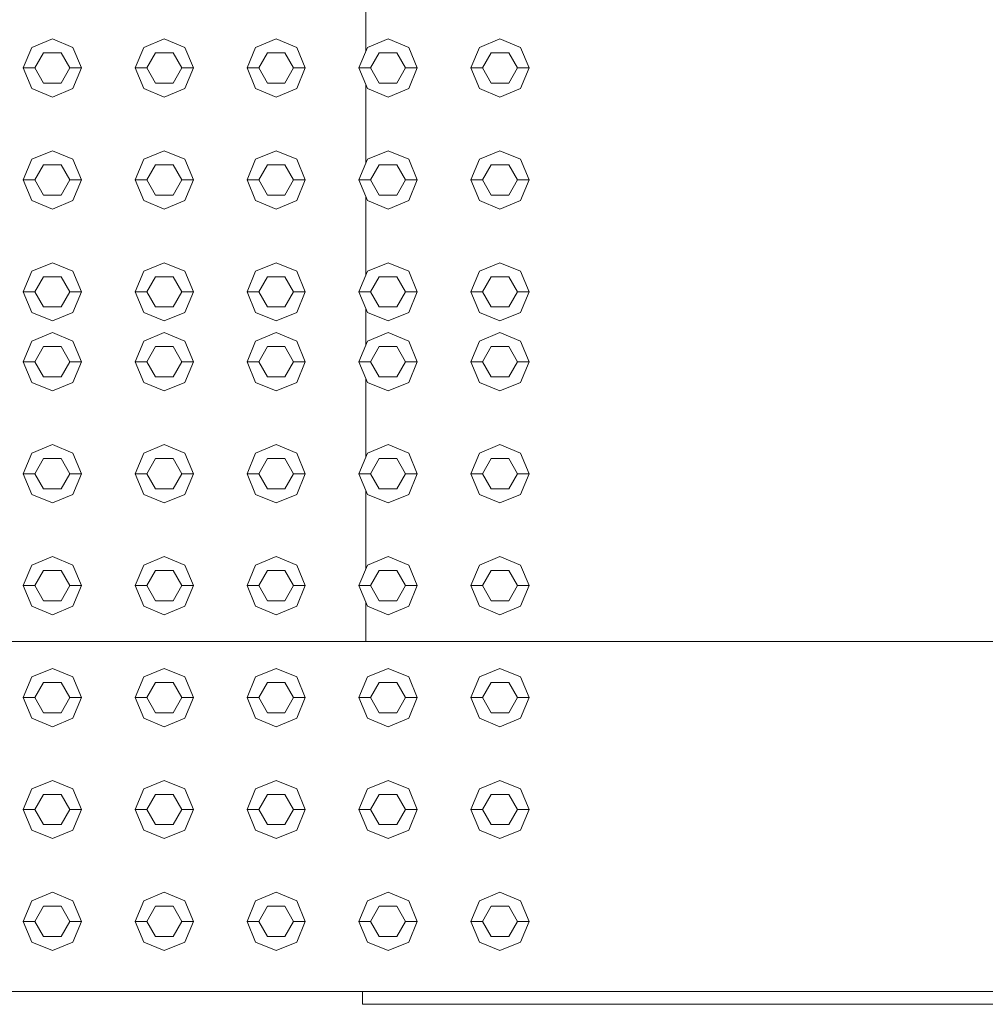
# Model space of a CAD drawing. Header units: millimetres. Extents: x 321 to 585, y -277 to 9.
# Tile 613 of 656: x 393.334 to 394.163, y -135.775 to -134.93. Entities that reach past the tile are written whole.
import ezdxf

# ---------------------------------------------------------------- set-up
doc = ezdxf.new("R2010")
doc.units = ezdxf.units.MM
doc.header["$MEASUREMENT"] = 0
for name, color, linetype, lineweight in [('IFC-Elemento construtivo genérico-Contorno', 253, 'Continuous', 5), ('IFC-Escada-Contorno', 32, 'Continuous', 5), ('IFC-Viga-Contorno', 66, 'Continuous', 5)]:
    doc.layers.add(name, color=color, linetype=linetype, lineweight=lineweight)

msp = doc.modelspace()

# ---------------------------------------------------------------- linework, layer by layer
at = {"layer": 'IFC-Elemento construtivo genérico-Contorno', "lineweight": 5}
for p, q in [((393.34473, -134.95415), (393.36241, -134.94682)), ((393.36241, -134.94682), (393.38009, -134.95415)), ((393.44074, -134.95415), (393.45841, -134.94682)), ((393.45841, -134.94682), (393.47609, -134.95415)), ((393.53674, -134.95415), (393.55441, -134.94682)), ((393.55441, -134.94682), (393.57209, -134.95415)), ((393.63274, -134.95415), (393.65041, -134.94682)), ((393.65041, -134.94682), (393.66809, -134.95415)), ((393.72873, -134.95415), (393.74641, -134.94682)), ((393.74641, -134.94682), (393.76409, -134.95415)), ((393.33741, -134.97182), (393.34473, -134.95415)), ((393.34741, -134.97182), (393.35491, -134.95883)), ((393.35491, -134.95883), (393.36991, -134.95883)), ((393.36991, -134.95883), (393.37741, -134.97182)), ((393.38009, -134.95415), (393.38741, -134.97182)), ((393.43341, -134.97182), (393.44074, -134.95415)), ((393.44341, -134.97182), (393.45091, -134.95883)), ((393.45091, -134.95883), (393.46591, -134.95883)), ((393.46591, -134.95883), (393.47341, -134.97182)), ((393.47609, -134.95415), (393.48341, -134.97182)), ((393.52941, -134.97182), (393.53674, -134.95415)), ((393.53941, -134.97182), (393.54691, -134.95883)), ((393.54691, -134.95883), (393.56191, -134.95883)), ((393.56191, -134.95883), (393.56941, -134.97182)), ((393.57209, -134.95415), (393.57941, -134.97182)), ((393.62541, -134.97182), (393.63274, -134.95415)), ((393.63541, -134.97182), (393.64291, -134.95883)), ((393.64291, -134.95883), (393.65791, -134.95883)), ((393.65791, -134.95883), (393.66541, -134.97182)), ((393.66809, -134.95415), (393.67541, -134.97182)), ((393.72141, -134.97182), (393.72873, -134.95415)), ((393.73141, -134.97182), (393.73891, -134.95883)), ((393.73891, -134.95883), (393.75391, -134.95883)), ((393.75391, -134.95883), (393.76141, -134.97182)), ((393.76409, -134.95415), (393.77141, -134.97182)), ((393.33741, -134.97182), (393.34741, -134.97182)), ((393.33741, -134.97182), (393.34473, -134.9895)), ((393.34741, -134.97182), (393.35491, -134.98481)), ((393.36991, -134.98481), (393.37741, -134.97182)), ((393.37741, -134.97182), (393.38741, -134.97182)), ((393.38009, -134.9895), (393.38741, -134.97182)), ((393.43341, -134.97182), (393.44341, -134.97182)), ((393.43341, -134.97182), (393.44074, -134.9895)), ((393.44341, -134.97182), (393.45091, -134.98481)), ((393.46591, -134.98481), (393.47341, -134.97182)), ((393.47341, -134.97182), (393.48341, -134.97182)), ((393.47609, -134.9895), (393.48341, -134.97182)), ((393.52941, -134.97182), (393.53941, -134.97182)), ((393.52941, -134.97182), (393.53674, -134.9895)), ((393.53941, -134.97182), (393.54691, -134.98481)), ((393.56191, -134.98481), (393.56941, -134.97182)), ((393.56941, -134.97182), (393.57941, -134.97182)), ((393.57209, -134.9895), (393.57941, -134.97182)), ((393.62541, -134.97182), (393.63541, -134.97182)), ((393.62541, -134.97182), (393.63274, -134.9895)), ((393.63541, -134.97182), (393.64291, -134.98481)), ((393.65791, -134.98481), (393.66541, -134.97182)), ((393.66541, -134.97182), (393.67541, -134.97182)), ((393.66809, -134.9895), (393.67541, -134.97182)), ((393.72141, -134.97182), (393.73141, -134.97182)), ((393.72141, -134.97182), (393.72873, -134.9895)), ((393.73141, -134.97182), (393.73891, -134.98481)), ((393.75391, -134.98481), (393.76141, -134.97182)), ((393.76141, -134.97182), (393.77141, -134.97182)), ((393.76409, -134.9895), (393.77141, -134.97182)), ((393.35491, -134.98481), (393.36991, -134.98481)), ((393.45091, -134.98481), (393.46591, -134.98481)), ((393.54691, -134.98481), (393.56191, -134.98481)), ((393.64291, -134.98481), (393.65791, -134.98481)), ((393.73891, -134.98481), (393.75391, -134.98481)), ((393.34473, -134.9895), (393.36241, -134.99682)), ((393.36241, -134.99682), (393.38009, -134.9895)), ((393.44074, -134.9895), (393.45841, -134.99682)), ((393.45841, -134.99682), (393.47609, -134.9895)), ((393.53674, -134.9895), (393.55441, -134.99682)), ((393.55441, -134.99682), (393.57209, -134.9895)), ((393.63274, -134.9895), (393.65041, -134.99682)), ((393.65041, -134.99682), (393.66809, -134.9895)), ((393.72873, -134.9895), (393.74641, -134.99682)), ((393.74641, -134.99682), (393.76409, -134.9895)), ((393.34473, -135.05014), (393.36241, -135.04283)), ((393.36241, -135.04283), (393.38009, -135.05014)), ((393.44074, -135.05014), (393.45841, -135.04283)), ((393.45841, -135.04283), (393.47609, -135.05014)), ((393.53674, -135.05014), (393.55441, -135.04283)), ((393.55441, -135.04283), (393.57209, -135.05014)), ((393.63274, -135.05014), (393.65041, -135.04283)), ((393.65041, -135.04283), (393.66809, -135.05014)), ((393.72873, -135.05014), (393.74641, -135.04283)), ((393.74641, -135.04283), (393.76409, -135.05014)), ((393.33741, -135.06783), (393.34473, -135.05014)), ((393.34741, -135.06783), (393.35491, -135.05483)), ((393.35491, -135.05483), (393.36991, -135.05483)), ((393.36991, -135.05483), (393.37741, -135.06783)), ((393.38009, -135.05014), (393.38741, -135.06783)), ((393.43341, -135.06783), (393.44074, -135.05014)), ((393.44341, -135.06783), (393.45091, -135.05483)), ((393.45091, -135.05483), (393.46591, -135.05483)), ((393.46591, -135.05483), (393.47341, -135.06783)), ((393.47609, -135.05014), (393.48341, -135.06783)), ((393.52941, -135.06783), (393.53674, -135.05014)), ((393.53941, -135.06783), (393.54691, -135.05483)), ((393.54691, -135.05483), (393.56191, -135.05483)), ((393.56191, -135.05483), (393.56941, -135.06783)), ((393.57209, -135.05014), (393.57941, -135.06783)), ((393.62541, -135.06783), (393.63274, -135.05014)), ((393.63541, -135.06783), (393.64291, -135.05483)), ((393.64291, -135.05483), (393.65791, -135.05483)), ((393.65791, -135.05483), (393.66541, -135.06783)), ((393.66809, -135.05014), (393.67541, -135.06783)), ((393.72141, -135.06783), (393.72873, -135.05014)), ((393.73141, -135.06783), (393.73891, -135.05483)), ((393.73891, -135.05483), (393.75391, -135.05483)), ((393.75391, -135.05483), (393.76141, -135.06783)), ((393.76409, -135.05014), (393.77141, -135.06783)), ((393.33741, -135.06783), (393.34741, -135.06783)), ((393.33741, -135.06783), (393.34473, -135.0855)), ((393.34741, -135.06783), (393.35491, -135.08082)), ((393.36991, -135.08082), (393.37741, -135.06783)), ((393.37741, -135.06783), (393.38741, -135.06783)), ((393.38009, -135.0855), (393.38741, -135.06783)), ((393.43341, -135.06783), (393.44341, -135.06783)), ((393.43341, -135.06783), (393.44074, -135.0855)), ((393.44341, -135.06783), (393.45091, -135.08082)), ((393.46591, -135.08082), (393.47341, -135.06783)), ((393.47341, -135.06783), (393.48341, -135.06783)), ((393.47609, -135.0855), (393.48341, -135.06783)), ((393.52941, -135.06783), (393.53941, -135.06783)), ((393.52941, -135.06783), (393.53674, -135.0855)), ((393.53941, -135.06783), (393.54691, -135.08082)), ((393.56191, -135.08082), (393.56941, -135.06783)), ((393.56941, -135.06783), (393.57941, -135.06783)), ((393.57209, -135.0855), (393.57941, -135.06783)), ((393.62541, -135.06783), (393.63541, -135.06783)), ((393.62541, -135.06783), (393.63274, -135.0855)), ((393.63541, -135.06783), (393.64291, -135.08082)), ((393.65791, -135.08082), (393.66541, -135.06783)), ((393.66541, -135.06783), (393.67541, -135.06783)), ((393.66809, -135.0855), (393.67541, -135.06783)), ((393.72141, -135.06783), (393.73141, -135.06783)), ((393.72141, -135.06783), (393.72873, -135.0855)), ((393.73141, -135.06783), (393.73891, -135.08082)), ((393.75391, -135.08082), (393.76141, -135.06783)), ((393.76141, -135.06783), (393.77141, -135.06783)), ((393.76409, -135.0855), (393.77141, -135.06783)), ((393.34473, -135.0855), (393.36241, -135.09283)), ((393.35491, -135.08082), (393.36991, -135.08082)), ((393.36241, -135.09283), (393.38009, -135.0855)), ((393.44074, -135.0855), (393.45841, -135.09283)), ((393.45091, -135.08082), (393.46591, -135.08082)), ((393.45841, -135.09283), (393.47609, -135.0855)), ((393.53674, -135.0855), (393.55441, -135.09283)), ((393.54691, -135.08082), (393.56191, -135.08082)), ((393.55441, -135.09283), (393.57209, -135.0855)), ((393.63274, -135.0855), (393.65041, -135.09283)), ((393.64291, -135.08082), (393.65791, -135.08082)), ((393.65041, -135.09283), (393.66809, -135.0855)), ((393.72873, -135.0855), (393.74641, -135.09283)), ((393.73891, -135.08082), (393.75391, -135.08082)), ((393.74641, -135.09283), (393.76409, -135.0855)), ((393.34473, -135.14615), (393.36241, -135.13882)), ((393.36241, -135.13882), (393.38009, -135.14615)), ((393.44074, -135.14615), (393.45841, -135.13882)), ((393.45841, -135.13882), (393.47609, -135.14615)), ((393.53674, -135.14615), (393.55441, -135.13882)), ((393.55441, -135.13882), (393.57209, -135.14615)), ((393.63274, -135.14615), (393.65041, -135.13882)), ((393.65041, -135.13882), (393.66809, -135.14615)), ((393.72873, -135.14615), (393.74641, -135.13882)), ((393.74641, -135.13882), (393.76409, -135.14615)), ((393.33741, -135.16382), (393.34473, -135.14615)), ((393.38009, -135.14615), (393.38741, -135.16382)), ((393.43341, -135.16382), (393.44074, -135.14615)), ((393.47609, -135.14615), (393.48341, -135.16382)), ((393.52941, -135.16382), (393.53674, -135.14615)), ((393.57209, -135.14615), (393.57941, -135.16382)), ((393.62541, -135.16382), (393.63274, -135.14615)), ((393.66809, -135.14615), (393.67541, -135.16382)), ((393.72141, -135.16382), (393.72873, -135.14615)), ((393.76409, -135.14615), (393.77141, -135.16382)), ((393.34741, -135.16382), (393.35491, -135.15084)), ((393.35491, -135.15084), (393.36991, -135.15084)), ((393.36991, -135.15084), (393.37741, -135.16382)), ((393.44341, -135.16382), (393.45091, -135.15084)), ((393.45091, -135.15084), (393.46591, -135.15084)), ((393.46591, -135.15084), (393.47341, -135.16382)), ((393.53941, -135.16382), (393.54691, -135.15084)), ((393.54691, -135.15084), (393.56191, -135.15084)), ((393.56191, -135.15084), (393.56941, -135.16382)), ((393.63541, -135.16382), (393.64291, -135.15084)), ((393.64291, -135.15084), (393.65791, -135.15084)), ((393.65791, -135.15084), (393.66541, -135.16382)), ((393.73141, -135.16382), (393.73891, -135.15084)), ((393.73891, -135.15084), (393.75391, -135.15084)), ((393.75391, -135.15084), (393.76141, -135.16382)), ((393.33741, -135.16382), (393.34741, -135.16382)), ((393.33741, -135.16382), (393.34473, -135.1815)), ((393.34741, -135.16382), (393.35491, -135.17681)), ((393.36991, -135.17681), (393.37741, -135.16382)), ((393.37741, -135.16382), (393.38741, -135.16382)), ((393.38009, -135.1815), (393.38741, -135.16382)), ((393.43341, -135.16382), (393.44341, -135.16382)), ((393.43341, -135.16382), (393.44074, -135.1815)), ((393.44341, -135.16382), (393.45091, -135.17681)), ((393.46591, -135.17681), (393.47341, -135.16382)), ((393.47341, -135.16382), (393.48341, -135.16382)), ((393.47609, -135.1815), (393.48341, -135.16382)), ((393.52941, -135.16382), (393.53941, -135.16382)), ((393.52941, -135.16382), (393.53674, -135.1815)), ((393.53941, -135.16382), (393.54691, -135.17681)), ((393.56191, -135.17681), (393.56941, -135.16382)), ((393.56941, -135.16382), (393.57941, -135.16382)), ((393.57209, -135.1815), (393.57941, -135.16382)), ((393.62541, -135.16382), (393.63541, -135.16382)), ((393.62541, -135.16382), (393.63274, -135.1815)), ((393.63541, -135.16382), (393.64291, -135.17681)), ((393.65791, -135.17681), (393.66541, -135.16382)), ((393.66541, -135.16382), (393.67541, -135.16382)), ((393.66809, -135.1815), (393.67541, -135.16382)), ((393.72141, -135.16382), (393.73141, -135.16382)), ((393.72141, -135.16382), (393.72873, -135.1815)), ((393.73141, -135.16382), (393.73891, -135.17681)), ((393.75391, -135.17681), (393.76141, -135.16382)), ((393.76141, -135.16382), (393.77141, -135.16382)), ((393.76409, -135.1815), (393.77141, -135.16382)), ((393.34473, -135.1815), (393.36241, -135.18882)), ((393.35491, -135.17681), (393.36991, -135.17681)), ((393.36241, -135.18882), (393.38009, -135.1815)), ((393.44074, -135.1815), (393.45841, -135.18882)), ((393.45091, -135.17681), (393.46591, -135.17681)), ((393.45841, -135.18882), (393.47609, -135.1815)), ((393.53674, -135.1815), (393.55441, -135.18882)), ((393.54691, -135.17681), (393.56191, -135.17681)), ((393.55441, -135.18882), (393.57209, -135.1815)), ((393.63274, -135.1815), (393.65041, -135.18882)), ((393.64291, -135.17681), (393.65791, -135.17681)), ((393.65041, -135.18882), (393.66809, -135.1815)), ((393.72873, -135.1815), (393.74641, -135.18882)), ((393.73891, -135.17681), (393.75391, -135.17681)), ((393.74641, -135.18882), (393.76409, -135.1815)), ((393.33741, -135.22382), (393.34473, -135.20615)), ((393.34473, -135.20615), (393.36241, -135.19882)), ((393.36241, -135.19882), (393.38009, -135.20615)), ((393.38009, -135.20615), (393.38741, -135.22382)), ((393.43341, -135.22382), (393.44074, -135.20615)), ((393.44074, -135.20615), (393.45841, -135.19882)), ((393.45841, -135.19882), (393.47609, -135.20615)), ((393.47609, -135.20615), (393.48341, -135.22382)), ((393.52941, -135.22382), (393.53674, -135.20615)), ((393.53674, -135.20615), (393.55441, -135.19882)), ((393.55441, -135.19882), (393.57209, -135.20615)), ((393.57209, -135.20615), (393.57941, -135.22382)), ((393.62541, -135.22382), (393.63274, -135.20615)), ((393.63274, -135.20615), (393.65041, -135.19882)), ((393.65041, -135.19882), (393.66809, -135.20615)), ((393.66809, -135.20615), (393.67541, -135.22382)), ((393.72141, -135.22382), (393.72873, -135.20615)), ((393.72873, -135.20615), (393.74641, -135.19882)), ((393.74641, -135.19882), (393.76409, -135.20615)), ((393.76409, -135.20615), (393.77141, -135.22382)), ((393.34741, -135.22382), (393.35491, -135.21084)), ((393.35491, -135.21084), (393.36991, -135.21084)), ((393.36991, -135.21084), (393.37741, -135.22382)), ((393.44341, -135.22382), (393.45091, -135.21084)), ((393.45091, -135.21084), (393.46591, -135.21084)), ((393.46591, -135.21084), (393.47341, -135.22382)), ((393.53941, -135.22382), (393.54691, -135.21084)), ((393.54691, -135.21084), (393.56191, -135.21084)), ((393.56191, -135.21084), (393.56941, -135.22382)), ((393.63541, -135.22382), (393.64291, -135.21084)), ((393.64291, -135.21084), (393.65791, -135.21084)), ((393.65791, -135.21084), (393.66541, -135.22382)), ((393.73141, -135.22382), (393.73891, -135.21084)), ((393.73891, -135.21084), (393.75391, -135.21084)), ((393.75391, -135.21084), (393.76141, -135.22382)), ((393.33741, -135.22382), (393.34741, -135.22382)), ((393.33741, -135.22382), (393.34473, -135.2415)), ((393.34741, -135.22382), (393.35491, -135.23681)), ((393.36991, -135.23681), (393.37741, -135.22382)), ((393.37741, -135.22382), (393.38741, -135.22382)), ((393.38009, -135.2415), (393.38741, -135.22382)), ((393.43341, -135.22382), (393.44341, -135.22382)), ((393.43341, -135.22382), (393.44074, -135.2415)), ((393.44341, -135.22382), (393.45091, -135.23681)), ((393.46591, -135.23681), (393.47341, -135.22382)), ((393.47341, -135.22382), (393.48341, -135.22382)), ((393.47609, -135.2415), (393.48341, -135.22382)), ((393.52941, -135.22382), (393.53941, -135.22382)), ((393.52941, -135.22382), (393.53674, -135.2415)), ((393.53941, -135.22382), (393.54691, -135.23681)), ((393.56191, -135.23681), (393.56941, -135.22382)), ((393.56941, -135.22382), (393.57941, -135.22382)), ((393.57209, -135.2415), (393.57941, -135.22382)), ((393.62541, -135.22382), (393.63541, -135.22382)), ((393.62541, -135.22382), (393.63274, -135.2415)), ((393.63541, -135.22382), (393.64291, -135.23681)), ((393.65791, -135.23681), (393.66541, -135.22382)), ((393.66541, -135.22382), (393.67541, -135.22382)), ((393.66809, -135.2415), (393.67541, -135.22382)), ((393.72141, -135.22382), (393.73141, -135.22382)), ((393.72141, -135.22382), (393.72873, -135.2415)), ((393.73141, -135.22382), (393.73891, -135.23681)), ((393.75391, -135.23681), (393.76141, -135.22382)), ((393.76141, -135.22382), (393.77141, -135.22382)), ((393.76409, -135.2415), (393.77141, -135.22382)), ((393.35491, -135.23681), (393.36991, -135.23681)), ((393.45091, -135.23681), (393.46591, -135.23681)), ((393.54691, -135.23681), (393.56191, -135.23681)), ((393.64291, -135.23681), (393.65791, -135.23681)), ((393.73891, -135.23681), (393.75391, -135.23681)), ((393.34473, -135.2415), (393.36241, -135.24882)), ((393.36241, -135.24882), (393.38009, -135.2415)), ((393.44074, -135.2415), (393.45841, -135.24882)), ((393.45841, -135.24882), (393.47609, -135.2415)), ((393.53674, -135.2415), (393.55441, -135.24882)), ((393.55441, -135.24882), (393.57209, -135.2415)), ((393.63274, -135.2415), (393.65041, -135.24882)), ((393.65041, -135.24882), (393.66809, -135.2415)), ((393.72873, -135.2415), (393.74641, -135.24882)), ((393.74641, -135.24882), (393.76409, -135.2415)), ((393.34473, -135.30215), (393.36241, -135.29482)), ((393.36241, -135.29482), (393.38009, -135.30215)), ((393.44074, -135.30215), (393.45841, -135.29482)), ((393.45841, -135.29482), (393.47609, -135.30215)), ((393.53674, -135.30215), (393.55441, -135.29482)), ((393.55441, -135.29482), (393.57209, -135.30215)), ((393.63274, -135.30215), (393.65041, -135.29482)), ((393.65041, -135.29482), (393.66809, -135.30215)), ((393.72873, -135.30215), (393.74641, -135.29482)), ((393.74641, -135.29482), (393.76409, -135.30215)), ((393.33741, -135.31982), (393.34473, -135.30215)), ((393.34741, -135.31982), (393.35491, -135.30683)), ((393.35491, -135.30683), (393.36991, -135.30683)), ((393.36991, -135.30683), (393.37741, -135.31982)), ((393.38009, -135.30215), (393.38741, -135.31982)), ((393.43341, -135.31982), (393.44074, -135.30215)), ((393.44341, -135.31982), (393.45091, -135.30683)), ((393.45091, -135.30683), (393.46591, -135.30683)), ((393.46591, -135.30683), (393.47341, -135.31982)), ((393.47609, -135.30215), (393.48341, -135.31982)), ((393.52941, -135.31982), (393.53674, -135.30215)), ((393.53941, -135.31982), (393.54691, -135.30683)), ((393.54691, -135.30683), (393.56191, -135.30683)), ((393.56191, -135.30683), (393.56941, -135.31982)), ((393.57209, -135.30215), (393.57941, -135.31982)), ((393.62541, -135.31982), (393.63274, -135.30215)), ((393.63541, -135.31982), (393.64291, -135.30683)), ((393.64291, -135.30683), (393.65791, -135.30683)), ((393.65791, -135.30683), (393.66541, -135.31982)), ((393.66809, -135.30215), (393.67541, -135.31982)), ((393.72141, -135.31982), (393.72873, -135.30215)), ((393.73141, -135.31982), (393.73891, -135.30683)), ((393.73891, -135.30683), (393.75391, -135.30683)), ((393.75391, -135.30683), (393.76141, -135.31982)), ((393.76409, -135.30215), (393.77141, -135.31982)), ((393.33741, -135.31982), (393.34741, -135.31982)), ((393.33741, -135.31982), (393.34473, -135.33751)), ((393.34741, -135.31982), (393.35491, -135.33282)), ((393.36991, -135.33282), (393.37741, -135.31982)), ((393.37741, -135.31982), (393.38741, -135.31982)), ((393.38009, -135.33751), (393.38741, -135.31982)), ((393.43341, -135.31982), (393.44341, -135.31982)), ((393.43341, -135.31982), (393.44074, -135.33751)), ((393.44341, -135.31982), (393.45091, -135.33282)), ((393.46591, -135.33282), (393.47341, -135.31982)), ((393.47341, -135.31982), (393.48341, -135.31982)), ((393.47609, -135.33751), (393.48341, -135.31982)), ((393.52941, -135.31982), (393.53941, -135.31982)), ((393.52941, -135.31982), (393.53674, -135.33751)), ((393.53941, -135.31982), (393.54691, -135.33282)), ((393.56191, -135.33282), (393.56941, -135.31982)), ((393.56941, -135.31982), (393.57941, -135.31982)), ((393.57209, -135.33751), (393.57941, -135.31982)), ((393.62541, -135.31982), (393.63541, -135.31982)), ((393.62541, -135.31982), (393.63274, -135.33751)), ((393.63541, -135.31982), (393.64291, -135.33282)), ((393.65791, -135.33282), (393.66541, -135.31982)), ((393.66541, -135.31982), (393.67541, -135.31982)), ((393.66809, -135.33751), (393.67541, -135.31982)), ((393.72141, -135.31982), (393.73141, -135.31982)), ((393.72141, -135.31982), (393.72873, -135.33751)), ((393.73141, -135.31982), (393.73891, -135.33282)), ((393.75391, -135.33282), (393.76141, -135.31982)), ((393.76141, -135.31982), (393.77141, -135.31982)), ((393.76409, -135.33751), (393.77141, -135.31982)), ((393.35491, -135.33282), (393.36991, -135.33282)), ((393.45091, -135.33282), (393.46591, -135.33282)), ((393.54691, -135.33282), (393.56191, -135.33282)), ((393.64291, -135.33282), (393.65791, -135.33282)), ((393.73891, -135.33282), (393.75391, -135.33282)), ((393.34473, -135.33751), (393.36241, -135.34482)), ((393.36241, -135.34482), (393.38009, -135.33751)), ((393.44074, -135.33751), (393.45841, -135.34482)), ((393.45841, -135.34482), (393.47609, -135.33751)), ((393.53674, -135.33751), (393.55441, -135.34482)), ((393.55441, -135.34482), (393.57209, -135.33751)), ((393.63274, -135.33751), (393.65041, -135.34482)), ((393.65041, -135.34482), (393.66809, -135.33751)), ((393.72873, -135.33751), (393.74641, -135.34482)), ((393.74641, -135.34482), (393.76409, -135.33751)), ((393.34473, -135.39815), (393.36241, -135.39083)), ((393.36241, -135.39083), (393.38009, -135.39815)), ((393.44074, -135.39815), (393.45841, -135.39083)), ((393.45841, -135.39083), (393.47609, -135.39815)), ((393.53674, -135.39815), (393.55441, -135.39083)), ((393.55441, -135.39083), (393.57209, -135.39815)), ((393.63274, -135.39815), (393.65041, -135.39083)), ((393.65041, -135.39083), (393.66809, -135.39815)), ((393.72873, -135.39815), (393.74641, -135.39083)), ((393.74641, -135.39083), (393.76409, -135.39815)), ((393.33741, -135.41583), (393.34473, -135.39815)), ((393.38009, -135.39815), (393.38741, -135.41583)), ((393.43341, -135.41583), (393.44074, -135.39815)), ((393.47609, -135.39815), (393.48341, -135.41583)), ((393.52941, -135.41583), (393.53674, -135.39815)), ((393.57209, -135.39815), (393.57941, -135.41583)), ((393.62541, -135.41583), (393.63274, -135.39815)), ((393.66809, -135.39815), (393.67541, -135.41583)), ((393.72141, -135.41583), (393.72873, -135.39815)), ((393.76409, -135.39815), (393.77141, -135.41583)), ((393.34741, -135.41583), (393.35491, -135.40284)), ((393.35491, -135.40284), (393.36991, -135.40284)), ((393.36991, -135.40284), (393.37741, -135.41583)), ((393.44341, -135.41583), (393.45091, -135.40284)), ((393.45091, -135.40284), (393.46591, -135.40284)), ((393.46591, -135.40284), (393.47341, -135.41583)), ((393.53941, -135.41583), (393.54691, -135.40284)), ((393.54691, -135.40284), (393.56191, -135.40284)), ((393.56191, -135.40284), (393.56941, -135.41583)), ((393.63541, -135.41583), (393.64291, -135.40284)), ((393.64291, -135.40284), (393.65791, -135.40284)), ((393.65791, -135.40284), (393.66541, -135.41583)), ((393.73141, -135.41583), (393.73891, -135.40284)), ((393.73891, -135.40284), (393.75391, -135.40284)), ((393.75391, -135.40284), (393.76141, -135.41583)), ((393.33741, -135.41583), (393.34741, -135.41583)), ((393.33741, -135.41583), (393.34473, -135.4335)), ((393.34741, -135.41583), (393.35491, -135.42882)), ((393.36991, -135.42882), (393.37741, -135.41583)), ((393.37741, -135.41583), (393.38741, -135.41583)), ((393.38009, -135.4335), (393.38741, -135.41583)), ((393.43341, -135.41583), (393.44341, -135.41583)), ((393.43341, -135.41583), (393.44074, -135.4335)), ((393.44341, -135.41583), (393.45091, -135.42882)), ((393.46591, -135.42882), (393.47341, -135.41583)), ((393.47341, -135.41583), (393.48341, -135.41583)), ((393.47609, -135.4335), (393.48341, -135.41583)), ((393.52941, -135.41583), (393.53941, -135.41583)), ((393.52941, -135.41583), (393.53674, -135.4335)), ((393.53941, -135.41583), (393.54691, -135.42882)), ((393.56191, -135.42882), (393.56941, -135.41583)), ((393.56941, -135.41583), (393.57941, -135.41583)), ((393.57209, -135.4335), (393.57941, -135.41583)), ((393.62541, -135.41583), (393.63541, -135.41583)), ((393.62541, -135.41583), (393.63274, -135.4335)), ((393.63541, -135.41583), (393.64291, -135.42882)), ((393.65791, -135.42882), (393.66541, -135.41583)), ((393.66541, -135.41583), (393.67541, -135.41583)), ((393.66809, -135.4335), (393.67541, -135.41583)), ((393.72141, -135.41583), (393.73141, -135.41583)), ((393.72141, -135.41583), (393.72873, -135.4335)), ((393.73141, -135.41583), (393.73891, -135.42882)), ((393.75391, -135.42882), (393.76141, -135.41583)), ((393.76141, -135.41583), (393.77141, -135.41583)), ((393.76409, -135.4335), (393.77141, -135.41583)), ((393.34473, -135.4335), (393.36241, -135.44083)), ((393.35491, -135.42882), (393.36991, -135.42882)), ((393.36241, -135.44083), (393.38009, -135.4335)), ((393.44074, -135.4335), (393.45841, -135.44083)), ((393.45091, -135.42882), (393.46591, -135.42882)), ((393.45841, -135.44083), (393.47609, -135.4335)), ((393.53674, -135.4335), (393.55441, -135.44083)), ((393.54691, -135.42882), (393.56191, -135.42882)), ((393.55441, -135.44083), (393.57209, -135.4335)), ((393.63274, -135.4335), (393.65041, -135.44083)), ((393.64291, -135.42882), (393.65791, -135.42882)), ((393.65041, -135.44083), (393.66809, -135.4335)), ((393.72873, -135.4335), (393.74641, -135.44083)), ((393.73891, -135.42882), (393.75391, -135.42882)), ((393.74641, -135.44083), (393.76409, -135.4335)), ((393.33741, -135.51182), (393.34473, -135.49415)), ((393.34473, -135.49415), (393.36241, -135.48682)), ((393.36241, -135.48682), (393.38009, -135.49415)), ((393.38009, -135.49415), (393.38741, -135.51182)), ((393.43341, -135.51182), (393.44074, -135.49415)), ((393.44074, -135.49415), (393.45841, -135.48682)), ((393.45841, -135.48682), (393.47609, -135.49415)), ((393.47609, -135.49415), (393.48341, -135.51182)), ((393.52941, -135.51182), (393.53674, -135.49415)), ((393.53674, -135.49415), (393.55441, -135.48682)), ((393.55441, -135.48682), (393.57209, -135.49415)), ((393.57209, -135.49415), (393.57941, -135.51182)), ((393.62541, -135.51182), (393.63274, -135.49415)), ((393.63274, -135.49415), (393.65041, -135.48682)), ((393.65041, -135.48682), (393.66809, -135.49415)), ((393.66809, -135.49415), (393.67541, -135.51182)), ((393.72141, -135.51182), (393.72873, -135.49415)), ((393.72873, -135.49415), (393.74641, -135.48682)), ((393.74641, -135.48682), (393.76409, -135.49415)), ((393.76409, -135.49415), (393.77141, -135.51182)), ((393.34741, -135.51182), (393.35491, -135.49883)), ((393.35491, -135.49883), (393.36991, -135.49883)), ((393.36991, -135.49883), (393.37741, -135.51182)), ((393.44341, -135.51182), (393.45091, -135.49883)), ((393.45091, -135.49883), (393.46591, -135.49883)), ((393.46591, -135.49883), (393.47341, -135.51182)), ((393.53941, -135.51182), (393.54691, -135.49883)), ((393.54691, -135.49883), (393.56191, -135.49883)), ((393.56191, -135.49883), (393.56941, -135.51182)), ((393.63541, -135.51182), (393.64291, -135.49883)), ((393.64291, -135.49883), (393.65791, -135.49883)), ((393.65791, -135.49883), (393.66541, -135.51182)), ((393.73141, -135.51182), (393.73891, -135.49883)), ((393.73891, -135.49883), (393.75391, -135.49883)), ((393.75391, -135.49883), (393.76141, -135.51182)), ((393.33741, -135.51182), (393.34741, -135.51182)), ((393.33741, -135.51182), (393.34473, -135.5295)), ((393.34741, -135.51182), (393.35491, -135.52481)), ((393.36991, -135.52481), (393.37741, -135.51182)), ((393.37741, -135.51182), (393.38741, -135.51182)), ((393.38009, -135.5295), (393.38741, -135.51182)), ((393.43341, -135.51182), (393.44341, -135.51182)), ((393.43341, -135.51182), (393.44074, -135.5295)), ((393.44341, -135.51182), (393.45091, -135.52481)), ((393.46591, -135.52481), (393.47341, -135.51182)), ((393.47341, -135.51182), (393.48341, -135.51182)), ((393.47609, -135.5295), (393.48341, -135.51182)), ((393.52941, -135.51182), (393.53941, -135.51182)), ((393.52941, -135.51182), (393.53674, -135.5295)), ((393.53941, -135.51182), (393.54691, -135.52481)), ((393.56191, -135.52481), (393.56941, -135.51182)), ((393.56941, -135.51182), (393.57941, -135.51182)), ((393.57209, -135.5295), (393.57941, -135.51182)), ((393.62541, -135.51182), (393.63541, -135.51182)), ((393.62541, -135.51182), (393.63274, -135.5295)), ((393.63541, -135.51182), (393.64291, -135.52481)), ((393.65791, -135.52481), (393.66541, -135.51182)), ((393.66541, -135.51182), (393.67541, -135.51182)), ((393.66809, -135.5295), (393.67541, -135.51182)), ((393.72141, -135.51182), (393.73141, -135.51182)), ((393.72141, -135.51182), (393.72873, -135.5295)), ((393.73141, -135.51182), (393.73891, -135.52481)), ((393.75391, -135.52481), (393.76141, -135.51182)), ((393.76141, -135.51182), (393.77141, -135.51182)), ((393.76409, -135.5295), (393.77141, -135.51182)), ((393.35491, -135.52481), (393.36991, -135.52481)), ((393.45091, -135.52481), (393.46591, -135.52481)), ((393.54691, -135.52481), (393.56191, -135.52481)), ((393.64291, -135.52481), (393.65791, -135.52481)), ((393.73891, -135.52481), (393.75391, -135.52481)), ((393.34473, -135.5295), (393.36241, -135.53682)), ((393.36241, -135.53682), (393.38009, -135.5295)), ((393.44074, -135.5295), (393.45841, -135.53682)), ((393.45841, -135.53682), (393.47609, -135.5295)), ((393.53674, -135.5295), (393.55441, -135.53682)), ((393.55441, -135.53682), (393.57209, -135.5295)), ((393.63274, -135.5295), (393.65041, -135.53682)), ((393.65041, -135.53682), (393.66809, -135.5295)), ((393.72873, -135.5295), (393.74641, -135.53682)), ((393.74641, -135.53682), (393.76409, -135.5295)), ((393.34473, -135.59014), (393.36241, -135.58283)), ((393.36241, -135.58283), (393.38009, -135.59014)), ((393.44074, -135.59014), (393.45841, -135.58283)), ((393.45841, -135.58283), (393.47609, -135.59014)), ((393.53674, -135.59014), (393.55441, -135.58283)), ((393.55441, -135.58283), (393.57209, -135.59014)), ((393.63274, -135.59014), (393.65041, -135.58283)), ((393.65041, -135.58283), (393.66809, -135.59014)), ((393.72873, -135.59014), (393.74641, -135.58283)), ((393.74641, -135.58283), (393.76409, -135.59014)), ((393.33741, -135.60783), (393.34473, -135.59014)), ((393.34741, -135.60783), (393.35491, -135.59483)), ((393.35491, -135.59483), (393.36991, -135.59483)), ((393.36991, -135.59483), (393.37741, -135.60783)), ((393.38009, -135.59014), (393.38741, -135.60783)), ((393.43341, -135.60783), (393.44074, -135.59014)), ((393.44341, -135.60783), (393.45091, -135.59483)), ((393.45091, -135.59483), (393.46591, -135.59483)), ((393.46591, -135.59483), (393.47341, -135.60783)), ((393.47609, -135.59014), (393.48341, -135.60783)), ((393.52941, -135.60783), (393.53674, -135.59014)), ((393.53941, -135.60783), (393.54691, -135.59483)), ((393.54691, -135.59483), (393.56191, -135.59483)), ((393.56191, -135.59483), (393.56941, -135.60783)), ((393.57209, -135.59014), (393.57941, -135.60783)), ((393.62541, -135.60783), (393.63274, -135.59014)), ((393.63541, -135.60783), (393.64291, -135.59483)), ((393.64291, -135.59483), (393.65791, -135.59483)), ((393.65791, -135.59483), (393.66541, -135.60783)), ((393.66809, -135.59014), (393.67541, -135.60783)), ((393.72141, -135.60783), (393.72873, -135.59014)), ((393.73141, -135.60783), (393.73891, -135.59483)), ((393.73891, -135.59483), (393.75391, -135.59483)), ((393.75391, -135.59483), (393.76141, -135.60783)), ((393.76409, -135.59014), (393.77141, -135.60783)), ((393.33741, -135.60783), (393.34741, -135.60783)), ((393.33741, -135.60783), (393.34473, -135.6255)), ((393.34741, -135.60783), (393.35491, -135.62082)), ((393.36991, -135.62082), (393.37741, -135.60783)), ((393.37741, -135.60783), (393.38741, -135.60783)), ((393.38009, -135.6255), (393.38741, -135.60783)), ((393.43341, -135.60783), (393.44341, -135.60783)), ((393.43341, -135.60783), (393.44074, -135.6255)), ((393.44341, -135.60783), (393.45091, -135.62082)), ((393.46591, -135.62082), (393.47341, -135.60783)), ((393.47341, -135.60783), (393.48341, -135.60783)), ((393.47609, -135.6255), (393.48341, -135.60783)), ((393.52941, -135.60783), (393.53941, -135.60783)), ((393.52941, -135.60783), (393.53674, -135.6255)), ((393.53941, -135.60783), (393.54691, -135.62082)), ((393.56191, -135.62082), (393.56941, -135.60783)), ((393.56941, -135.60783), (393.57941, -135.60783)), ((393.57209, -135.6255), (393.57941, -135.60783)), ((393.62541, -135.60783), (393.63541, -135.60783)), ((393.62541, -135.60783), (393.63274, -135.6255)), ((393.63541, -135.60783), (393.64291, -135.62082)), ((393.65791, -135.62082), (393.66541, -135.60783)), ((393.66541, -135.60783), (393.67541, -135.60783)), ((393.66809, -135.6255), (393.67541, -135.60783)), ((393.72141, -135.60783), (393.73141, -135.60783)), ((393.72141, -135.60783), (393.72873, -135.6255)), ((393.73141, -135.60783), (393.73891, -135.62082)), ((393.75391, -135.62082), (393.76141, -135.60783)), ((393.76141, -135.60783), (393.77141, -135.60783)), ((393.76409, -135.6255), (393.77141, -135.60783)), ((393.35491, -135.62082), (393.36991, -135.62082)), ((393.45091, -135.62082), (393.46591, -135.62082)), ((393.54691, -135.62082), (393.56191, -135.62082)), ((393.64291, -135.62082), (393.65791, -135.62082)), ((393.73891, -135.62082), (393.75391, -135.62082)), ((393.34473, -135.6255), (393.36241, -135.63283)), ((393.36241, -135.63283), (393.38009, -135.6255)), ((393.44074, -135.6255), (393.45841, -135.63283)), ((393.45841, -135.63283), (393.47609, -135.6255)), ((393.53674, -135.6255), (393.55441, -135.63283)), ((393.55441, -135.63283), (393.57209, -135.6255)), ((393.63274, -135.6255), (393.65041, -135.63283)), ((393.65041, -135.63283), (393.66809, -135.6255)), ((393.72873, -135.6255), (393.74641, -135.63283)), ((393.74641, -135.63283), (393.76409, -135.6255)), ((393.34473, -135.68615), (393.36241, -135.67882)), ((393.36241, -135.67882), (393.38009, -135.68615)), ((393.44074, -135.68615), (393.45841, -135.67882)), ((393.45841, -135.67882), (393.47609, -135.68615)), ((393.53674, -135.68615), (393.55441, -135.67882)), ((393.55441, -135.67882), (393.57209, -135.68615)), ((393.63274, -135.68615), (393.65041, -135.67882)), ((393.65041, -135.67882), (393.66809, -135.68615)), ((393.72873, -135.68615), (393.74641, -135.67882)), ((393.74641, -135.67882), (393.76409, -135.68615)), ((393.33741, -135.70382), (393.34473, -135.68615)), ((393.38009, -135.68615), (393.38741, -135.70382)), ((393.43341, -135.70382), (393.44074, -135.68615)), ((393.47609, -135.68615), (393.48341, -135.70382)), ((393.52941, -135.70382), (393.53674, -135.68615)), ((393.57209, -135.68615), (393.57941, -135.70382)), ((393.62541, -135.70382), (393.63274, -135.68615)), ((393.66809, -135.68615), (393.67541, -135.70382)), ((393.72141, -135.70382), (393.72873, -135.68615)), ((393.76409, -135.68615), (393.77141, -135.70382)), ((393.34741, -135.70382), (393.35491, -135.69084)), ((393.35491, -135.69084), (393.36991, -135.69084)), ((393.36991, -135.69084), (393.37741, -135.70382)), ((393.44341, -135.70382), (393.45091, -135.69084)), ((393.45091, -135.69084), (393.46591, -135.69084)), ((393.46591, -135.69084), (393.47341, -135.70382)), ((393.53941, -135.70382), (393.54691, -135.69084)), ((393.54691, -135.69084), (393.56191, -135.69084)), ((393.56191, -135.69084), (393.56941, -135.70382)), ((393.63541, -135.70382), (393.64291, -135.69084)), ((393.64291, -135.69084), (393.65791, -135.69084)), ((393.65791, -135.69084), (393.66541, -135.70382)), ((393.73141, -135.70382), (393.73891, -135.69084)), ((393.73891, -135.69084), (393.75391, -135.69084)), ((393.75391, -135.69084), (393.76141, -135.70382)), ((393.33741, -135.70382), (393.34741, -135.70382)), ((393.33741, -135.70382), (393.34473, -135.7215)), ((393.34741, -135.70382), (393.35491, -135.71681)), ((393.36991, -135.71681), (393.37741, -135.70382)), ((393.37741, -135.70382), (393.38741, -135.70382)), ((393.38009, -135.7215), (393.38741, -135.70382)), ((393.43341, -135.70382), (393.44341, -135.70382)), ((393.43341, -135.70382), (393.44074, -135.7215)), ((393.44341, -135.70382), (393.45091, -135.71681)), ((393.46591, -135.71681), (393.47341, -135.70382)), ((393.47341, -135.70382), (393.48341, -135.70382)), ((393.47609, -135.7215), (393.48341, -135.70382)), ((393.52941, -135.70382), (393.53941, -135.70382)), ((393.52941, -135.70382), (393.53674, -135.7215)), ((393.53941, -135.70382), (393.54691, -135.71681)), ((393.56191, -135.71681), (393.56941, -135.70382)), ((393.56941, -135.70382), (393.57941, -135.70382)), ((393.57209, -135.7215), (393.57941, -135.70382)), ((393.62541, -135.70382), (393.63541, -135.70382)), ((393.62541, -135.70382), (393.63274, -135.7215)), ((393.63541, -135.70382), (393.64291, -135.71681)), ((393.65791, -135.71681), (393.66541, -135.70382)), ((393.66541, -135.70382), (393.67541, -135.70382)), ((393.66809, -135.7215), (393.67541, -135.70382)), ((393.72141, -135.70382), (393.73141, -135.70382)), ((393.72141, -135.70382), (393.72873, -135.7215)), ((393.73141, -135.70382), (393.73891, -135.71681)), ((393.75391, -135.71681), (393.76141, -135.70382)), ((393.76141, -135.70382), (393.77141, -135.70382)), ((393.76409, -135.7215), (393.77141, -135.70382)), ((393.34473, -135.7215), (393.36241, -135.72882)), ((393.35491, -135.71681), (393.36991, -135.71681)), ((393.36241, -135.72882), (393.38009, -135.7215)), ((393.44074, -135.7215), (393.45841, -135.72882)), ((393.45091, -135.71681), (393.46591, -135.71681)), ((393.45841, -135.72882), (393.47609, -135.7215)), ((393.53674, -135.7215), (393.55441, -135.72882)), ((393.54691, -135.71681), (393.56191, -135.71681)), ((393.55441, -135.72882), (393.57209, -135.7215)), ((393.63274, -135.7215), (393.65041, -135.72882)), ((393.64291, -135.71681), (393.65791, -135.71681)), ((393.65041, -135.72882), (393.66809, -135.7215)), ((393.72873, -135.7215), (393.74641, -135.72882)), ((393.73891, -135.71681), (393.75391, -135.71681)), ((393.74641, -135.72882), (393.76409, -135.7215))]:
    msp.add_line(p, q, dxfattribs=at)
at = {"layer": 'IFC-Escada-Contorno', "color": 7, "lineweight": 5}
for q in [(393.62853, -135.76383), (394.18853, -135.77491)]:
    msp.add_line((393.62853, -135.77491), q, dxfattribs=at)
at = {"layer": 'IFC-Viga-Contorno', "color": 7, "lineweight": 5}
for p, q in [((393.63133, -134.95756), (393.63133, -134.89009)), ((393.63133, -135.05355), (393.63133, -134.98609)), ((393.63133, -135.14956), (393.63133, -135.0821)), ((393.63133, -135.20956), (393.63133, -135.17809)), ((393.63133, -135.30555), (393.63133, -135.23809)), ((393.63133, -135.40156), (393.63133, -135.3341)), ((393.63133, -135.4638), (393.63133, -135.43009)), ((391.71133, -135.46382), (401.03193, -135.46382)), ((391.71133, -135.76383), (401.03193, -135.76383))]:
    msp.add_line(p, q, dxfattribs=at)

doc.saveas('drawing.dxf')
